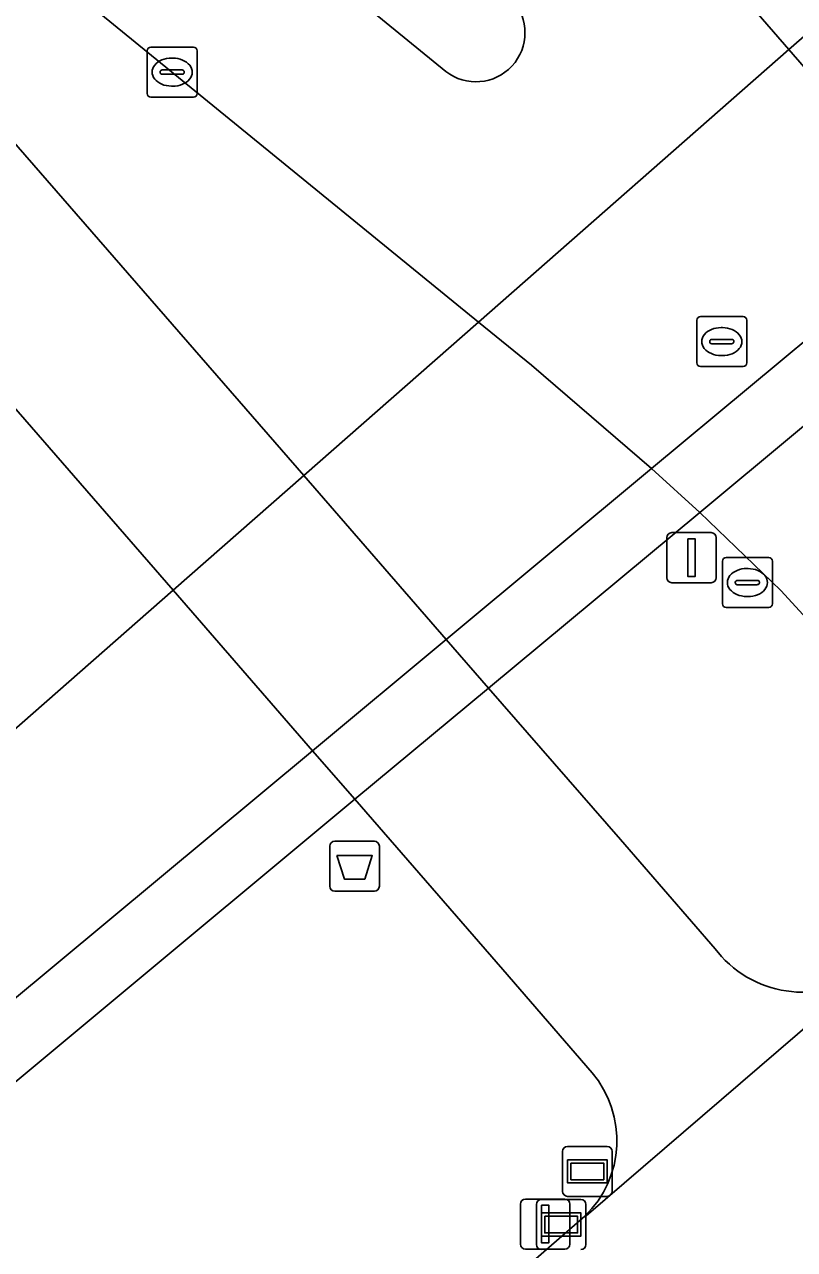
# Model space of a CAD drawing. Extents: x 155018 to 156648, y 383979 to 385733.
# Drawn here: x 156222.82 to 156238.22, y 384349.19 to 384373.69 of the extents above; entities that cross this region are included whole.
import ezdxf

# ---------------------------------------------------------------- set-up
doc = ezdxf.new("R2010")
doc.units = 0
for name, color, linetype in [('IMGEO_Afvalbak', 7, 'Continuous'), ('IMGEO_Berm_groen', 7, 'Continuous'), ('IMGEO_Duiker', 7, 'Continuous'), ('IMGEO_Fietspad_open', 7, 'Continuous'), ('IMGEO_Kolk', 7, 'Continuous'), ('IMGEO_Lichtmast', 7, 'Continuous'), ('IMGEO_OVBaan_gesloten', 7, 'Continuous'), ('IMGEO_Rioolput', 7, 'Continuous'), ('IMGEO_Verkeerseiland_open', 7, 'Continuous'), ('IMGEO_Verklikker', 7, 'Continuous'), ('IMGEO_Wegwijzer', 7, 'Continuous')]:
    doc.layers.add(name, color=color, linetype=linetype)

msp = doc.modelspace()

# ---------------------------------------------------------------- linework, layer by layer
at = {"layer": 'IMGEO_Afvalbak'}
for p, q in [((156228.929, 384356.457), (156228.929, 384357.257)), ((156228.929, 384357.257), (156228.929, 384356.457)), ((156229.029, 384357.357), (156229.819, 384357.357)), ((156229.819, 384357.357), (156229.029, 384357.357)), ((156229.919, 384357.257), (156229.919, 384356.457)), ((156229.919, 384356.457), (156229.919, 384357.257)), ((156229.819, 384356.357), (156229.029, 384356.357)), ((156229.029, 384356.357), (156229.819, 384356.357))]:
    msp.add_line(p, q, dxfattribs=at)
msp.add_lwpolyline([(156229.072, 384357.071), (156229.776, 384357.071), (156229.627, 384356.601), (156229.221, 384356.601), (156229.072, 384357.071)], dxfattribs=at)
for centre, start, end in [((156229.029, 384357.257), 90, 180), ((156229.029, 384357.257), 90, 180), ((156229.819, 384357.257), 0, 90), ((156229.819, 384357.257), 360, 90), ((156229.029, 384356.457), 180, 270), ((156229.029, 384356.457), 180, 270), ((156229.819, 384356.457), 270, 0), ((156229.819, 384356.457), 270, 0)]:
    msp.add_arc(centre, 0.1, start, end, dxfattribs=at)
at = {"layer": 'IMGEO_Berm_groen'}
for points in [[(156234.997, 384378.387), (156232.164, 384381.612), (156228.277, 384385.805), (156227.625, 384385.25), (156231.386, 384380.937), (156238.109, 384373.189), (156241.177, 384369.653), (156242.025, 384368.676), (156245.176, 384370.126), (156244.427, 384370.674), (156243.352, 384371.463), (156239.677, 384374.155)], [(156213.096, 384383.831), (156212.299, 384383.024), (156216.353, 384378.528), (156218.02, 384376.673), (156221.533, 384372.573), (156228.408, 384364.668), (156231.256, 384361.393), (156232.103, 384360.42), (156234.738, 384357.39), (156236.633, 384355.204), (156236.76, 384355.053)], [(156234.173, 384352.726), (156232.391, 384354.79), (156229.43, 384358.196), (156228.584, 384359.168), (156225.796, 384362.375), (156218.887, 384370.321), (156215.863, 384374.103), (156212.132, 384378.231), (156210.023, 384373.464)], [(156242.335, 384357.591), (156237.947, 384362.372), (156236.325, 384363.933), (156235.364, 384364.813), (156232.961, 384366.879), (156231.905, 384367.74), (156223.918, 384374.253)], [(156225.198, 384342.177), (156234.028, 384349.861)]]:
    msp.add_lwpolyline(points, dxfattribs=at)
for centre, radius, start, end in [((156238.387, 384356.548), 2.21, 222.5825, 310.9009), ((156232.569, 384351.371), 2.1, 314.0184, 40.1869)]:
    msp.add_arc(centre, radius, start, end, dxfattribs=at)
at = {"layer": 'IMGEO_Duiker'}
for points in [[(156215.041, 384352.929), (156215.688, 384353.497), (156217.448, 384355.043), (156225.796, 384362.375), (156228.408, 384364.668), (156231.905, 384367.74), (156238.109, 384373.189), (156239.424, 384374.343), (156242.659, 384377.185), (156245.58, 384379.75), (156246.161, 384380.26), (156249.827, 384383.484)], [(156250.852, 384377.707), (156247.199, 384374.666), (156243.352, 384371.463), (156241.177, 384369.653), (156235.364, 384364.813), (156231.256, 384361.393), (156228.584, 384359.168), (156218.362, 384350.664)], [(156219.198, 384349.683), (156229.43, 384358.196), (156232.103, 384360.42), (156236.325, 384363.933), (156242.025, 384368.676), (156244.427, 384370.674), (156246.203, 384372.151), (156246.789, 384372.639), (156248.5, 384374.064), (156251.674, 384376.704)]]:
    msp.add_lwpolyline(points, dxfattribs=at)
at = {"layer": 'IMGEO_Fietspad_open'}
for points in [[(156236.76, 384355.053), (156236.633, 384355.204), (156234.738, 384357.39), (156232.103, 384360.42), (156231.256, 384361.393), (156228.408, 384364.668), (156221.533, 384372.573), (156218.02, 384376.673), (156216.353, 384378.528), (156212.299, 384383.024), (156211.447, 384383.969)], [(156208.889, 384381.818), (156212.132, 384378.231), (156215.863, 384374.103), (156218.887, 384370.321), (156225.796, 384362.375), (156228.584, 384359.168), (156229.43, 384358.196), (156232.391, 384354.79), (156234.173, 384352.726)], [(156242.238, 384356.943), (156239.834, 384354.878), (156239.845, 384354.848), (156234.056, 384349.864), (156234.028, 384349.861), (156225.198, 384342.177), (156227.605, 384339.354), (156236.457, 384347.12)], [(156234.028, 384349.861), (156234.056, 384349.864), (156239.845, 384354.848), (156239.834, 384354.878)]]:
    msp.add_lwpolyline(points, dxfattribs=at)
for centre, radius, start, end in [((156238.387, 384356.548), 2.21, 222.5825, 310.9009), ((156232.569, 384351.371), 2.1, 314.0184, 40.1869)]:
    msp.add_arc(centre, radius, start, end, dxfattribs=at)
at = {"layer": 'IMGEO_Kolk'}
for p, q in [((156225.276, 384372.311), (156225.276, 384373.163)), ((156225.351, 384373.237), (156226.203, 384373.237)), ((156226.277, 384373.163), (156226.277, 384372.311)), ((156225.764, 384373.017), (156225.789, 384373.017)), ((156225.535, 384372.731), (156225.535, 384372.743)), ((156225.973, 384372.694), (156225.575, 384372.694)), ((156225.578, 384372.78), (156225.976, 384372.78)), ((156226.019, 384372.743), (156226.019, 384372.731)), ((156225.787, 384372.457), (156225.762, 384372.457)), ((156226.203, 384372.237), (156225.351, 384372.237))]:
    msp.add_line(p, q, dxfattribs=at)
for points in [[(156225.276, 384372.311), (156225.276, 384373.163)], [(156225.351, 384373.237), (156226.203, 384373.237)], [(156226.277, 384373.163), (156226.277, 384372.311)], [(156226.203, 384372.237), (156225.351, 384372.237)]]:
    msp.add_lwpolyline(points, dxfattribs=at)
for centre, radius, start, end in [((156225.353, 384373.161), 0.0765, 91.552, 178.448), ((156225.353, 384373.161), 0.0765, 91.552, 178.448), ((156226.201, 384373.161), 0.0765, 1.552, 88.448), ((156226.201, 384373.161), 0.0765, 1.552, 88.448), ((156225.575, 384372.74), 0.0403, 85.8775, 175.7526), ((156225.572, 384372.73), 0.0366, 178.938, 274.7102), ((156225.976, 384372.737), 0.043, 264.8664, 352.4533), ((156225.98, 384372.742), 0.0386, 1.7309, 96.639), ((156225.353, 384372.313), 0.0765, 181.552, 268.448), ((156225.353, 384372.313), 0.0765, 181.552, 268.448), ((156226.201, 384372.313), 0.0765, 271.552, 358.448), ((156226.201, 384372.313), 0.0765, 271.552, 358.448)]:
    msp.add_arc(centre, radius, start, end, dxfattribs=at)
for centre, major_axis, ratio, start_param, end_param in [((156225.763, 384372.737), (-0.387, 0.002), 0.722429, 4.712389, 7.853982), ((156225.788, 384372.737), (-0.39, 0.002), 0.717154, 1.570796, 4.712389)]:
    msp.add_ellipse(centre, major_axis=major_axis, ratio=ratio, start_param=start_param, end_param=end_param, dxfattribs=at)
at = {"layer": 'IMGEO_Lichtmast'}
for p, q in [((156235.766, 384363.528), (156236.556, 384363.528)), ((156236.556, 384363.528), (156235.766, 384363.528)), ((156235.666, 384362.628), (156235.666, 384363.428)), ((156235.666, 384363.428), (156235.666, 384362.628)), ((156236.656, 384363.428), (156236.656, 384362.628)), ((156236.656, 384362.628), (156236.656, 384363.428)), ((156236.556, 384362.528), (156235.766, 384362.528)), ((156235.766, 384362.528), (156236.556, 384362.528)), ((156232.739, 384349.302), (156232.739, 384350.102)), ((156232.739, 384350.102), (156232.739, 384349.302)), ((156232.839, 384350.202), (156233.629, 384350.202)), ((156233.629, 384350.202), (156232.839, 384350.202)), ((156233.729, 384350.102), (156233.729, 384349.302)), ((156233.729, 384349.302), (156233.729, 384350.102)), ((156233.629, 384349.202), (156232.839, 384349.202)), ((156232.839, 384349.202), (156233.629, 384349.202))]:
    msp.add_line(p, q, dxfattribs=at)
for points in [[(156236.086, 384363.403), (156236.236, 384363.403), (156236.236, 384362.653), (156236.086, 384362.653), (156236.086, 384363.403)], [(156233.159, 384350.077), (156233.309, 384350.077), (156233.309, 384349.327), (156233.159, 384349.327), (156233.159, 384350.077)]]:
    msp.add_lwpolyline(points, dxfattribs=at)
for centre, start, end in [((156235.766, 384363.428), 90, 180), ((156235.766, 384363.428), 90, 180), ((156236.556, 384363.428), 0, 90), ((156236.556, 384363.428), 360, 90), ((156235.766, 384362.628), 180, 270), ((156235.766, 384362.628), 180, 270), ((156236.556, 384362.628), 270, 0), ((156236.556, 384362.628), 270, 0), ((156232.839, 384350.102), 90, 180), ((156232.839, 384350.102), 90, 180), ((156233.629, 384350.102), 0, 90), ((156233.629, 384350.102), 360, 90), ((156232.839, 384349.302), 180, 270), ((156232.839, 384349.302), 180, 270), ((156233.629, 384349.302), 270, 0), ((156233.629, 384349.302), 270, 0)]:
    msp.add_arc(centre, 0.1, start, end, dxfattribs=at)
at = {"layer": 'IMGEO_OVBaan_gesloten'}
for points in [[(156231.248, 384372.751), (156225.135, 384377.741), (156224.722, 384378.078), (156224.512, 384378.25), (156220.078, 384381.993), (156217.278, 384384.527)], [(156223.918, 384374.253), (156231.905, 384367.74), (156232.961, 384366.879), (156235.364, 384364.813), (156236.325, 384363.933), (156237.947, 384362.372), (156242.335, 384357.591), (156247.598, 384362.253), (156242.025, 384368.676), (156241.177, 384369.653), (156238.109, 384373.189), (156231.386, 384380.937)]]:
    msp.add_lwpolyline(points, dxfattribs=at)
msp.add_arc((156231.851, 384373.524), 0.98, 232.0355, 42.5291, dxfattribs=at)
at = {"layer": 'IMGEO_Rioolput'}
for p, q in [((156236.266, 384366.923), (156236.266, 384367.775)), ((156236.341, 384367.849), (156237.193, 384367.849)), ((156237.267, 384367.775), (156237.267, 384366.923)), ((156236.754, 384367.629), (156236.779, 384367.629)), ((156236.525, 384367.343), (156236.525, 384367.355)), ((156236.963, 384367.306), (156236.565, 384367.306)), ((156236.568, 384367.392), (156236.966, 384367.392)), ((156237.009, 384367.355), (156237.009, 384367.343)), ((156236.777, 384367.069), (156236.752, 384367.069)), ((156237.193, 384366.849), (156236.341, 384366.849)), ((156236.853, 384363.031), (156237.705, 384363.031)), ((156236.778, 384362.105), (156236.778, 384362.957)), ((156237.266, 384362.811), (156237.291, 384362.811)), ((156237.779, 384362.957), (156237.779, 384362.105)), ((156237.037, 384362.525), (156237.037, 384362.537)), ((156237.08, 384362.574), (156237.478, 384362.574)), ((156237.521, 384362.537), (156237.521, 384362.525)), ((156237.475, 384362.488), (156237.077, 384362.488)), ((156237.289, 384362.251), (156237.264, 384362.251)), ((156237.705, 384362.031), (156236.853, 384362.031))]:
    msp.add_line(p, q, dxfattribs=at)
for points in [[(156236.266, 384366.923), (156236.266, 384367.775)], [(156236.341, 384367.849), (156237.193, 384367.849)], [(156237.267, 384367.775), (156237.267, 384366.923)], [(156237.193, 384366.849), (156236.341, 384366.849)], [(156236.853, 384363.031), (156237.705, 384363.031)], [(156236.778, 384362.105), (156236.778, 384362.957)], [(156237.779, 384362.957), (156237.779, 384362.105)], [(156237.705, 384362.031), (156236.853, 384362.031)]]:
    msp.add_lwpolyline(points, dxfattribs=at)
for centre, radius, start, end in [((156236.343, 384367.773), 0.0765, 91.552, 178.448), ((156236.343, 384367.773), 0.0765, 91.552, 178.448), ((156237.191, 384367.773), 0.0765, 1.552, 88.448), ((156237.191, 384367.773), 0.0765, 1.552, 88.448), ((156236.565, 384367.352), 0.0403, 85.8775, 175.7526), ((156236.562, 384367.342), 0.0366, 178.938, 274.7102), ((156236.966, 384367.349), 0.043, 264.8664, 352.4533), ((156236.97, 384367.354), 0.0386, 1.7309, 96.639), ((156236.343, 384366.925), 0.0765, 181.552, 268.448), ((156236.343, 384366.925), 0.0765, 181.552, 268.448), ((156237.191, 384366.925), 0.0765, 271.552, 358.448), ((156237.191, 384366.925), 0.0765, 271.552, 358.448), ((156236.855, 384362.955), 0.0765, 91.552, 178.448), ((156236.855, 384362.955), 0.0765, 91.552, 178.448), ((156237.703, 384362.955), 0.0765, 1.552, 88.448), ((156237.703, 384362.955), 0.0765, 1.552, 88.448), ((156237.077, 384362.534), 0.0403, 85.8775, 175.7526), ((156237.482, 384362.536), 0.0386, 1.7309, 96.639), ((156237.074, 384362.524), 0.0366, 178.938, 274.7102), ((156237.478, 384362.531), 0.043, 264.8664, 352.4533), ((156236.855, 384362.107), 0.0765, 181.552, 268.448), ((156236.855, 384362.107), 0.0765, 181.552, 268.448), ((156237.703, 384362.107), 0.0765, 271.552, 358.448), ((156237.703, 384362.107), 0.0765, 271.552, 358.448)]:
    msp.add_arc(centre, radius, start, end, dxfattribs=at)
for centre, major_axis, ratio, start_param, end_param in [((156236.753, 384367.349), (-0.387, 0.002), 0.722429, 4.712389, 7.853982), ((156236.778, 384367.349), (-0.39, 0.002), 0.717154, 1.570796, 4.712389), ((156237.265, 384362.531), (-0.387, 0.002), 0.722429, 4.712389, 7.853982), ((156237.29, 384362.531), (-0.39, 0.002), 0.717154, 1.570796, 4.712389)]:
    msp.add_ellipse(centre, major_axis=major_axis, ratio=ratio, start_param=start_param, end_param=end_param, dxfattribs=at)
at = {"layer": 'IMGEO_Verkeerseiland_open'}
msp.add_lwpolyline([(156225.135, 384377.741), (156231.248, 384372.751)], dxfattribs=at)
msp.add_arc((156231.851, 384373.524), 0.98, 232.0355, 42.5291, dxfattribs=at)
at = {"layer": 'IMGEO_Verklikker'}
for p, q in [((156233.059, 384349.293), (156233.059, 384350.093)), ((156233.059, 384350.093), (156233.059, 384349.293)), ((156233.159, 384350.193), (156233.949, 384350.193)), ((156233.949, 384350.193), (156233.159, 384350.193)), ((156234.049, 384350.093), (156234.049, 384349.293)), ((156234.049, 384349.293), (156234.049, 384350.093))]:
    msp.add_line(p, q, dxfattribs=at)
for points in [[(156233.16, 384349.925), (156233.948, 384349.925), (156233.948, 384349.461), (156233.16, 384349.461), (156233.16, 384349.925)], [(156233.225, 384349.86), (156233.225, 384349.526), (156233.883, 384349.526), (156233.883, 384349.86), (156233.225, 384349.86)]]:
    msp.add_lwpolyline(points, dxfattribs=at)
for centre, start, end in [((156233.159, 384350.093), 90, 180), ((156233.159, 384350.093), 90, 180), ((156233.949, 384350.093), 0, 90), ((156233.949, 384350.093), 360, 90), ((156233.159, 384349.293), 180, 270), ((156233.159, 384349.293), 180, 270), ((156233.949, 384349.293), 270, 0), ((156233.949, 384349.293), 270, 0)]:
    msp.add_arc(centre, 0.1, start, end, dxfattribs=at)
at = {"layer": 'IMGEO_Wegwijzer'}
for p, q in [((156233.583, 384350.356), (156233.583, 384351.156)), ((156233.583, 384351.156), (156233.583, 384350.356)), ((156233.683, 384351.256), (156234.473, 384351.256)), ((156234.473, 384351.256), (156233.683, 384351.256)), ((156234.573, 384351.156), (156234.573, 384350.356)), ((156234.573, 384350.356), (156234.573, 384351.156)), ((156234.473, 384350.256), (156233.683, 384350.256)), ((156233.683, 384350.256), (156234.473, 384350.256))]:
    msp.add_line(p, q, dxfattribs=at)
for points in [[(156233.684, 384350.988), (156234.472, 384350.988), (156234.472, 384350.524), (156233.684, 384350.524), (156233.684, 384350.988)], [(156233.749, 384350.923), (156233.749, 384350.589), (156234.407, 384350.589), (156234.407, 384350.923), (156233.749, 384350.923)]]:
    msp.add_lwpolyline(points, dxfattribs=at)
for centre, start, end in [((156233.683, 384351.156), 90, 180), ((156233.683, 384351.156), 90, 180), ((156234.473, 384351.156), 0, 90), ((156234.473, 384351.156), 360, 90), ((156233.683, 384350.356), 180, 270), ((156233.683, 384350.356), 180, 270), ((156234.473, 384350.356), 270, 0), ((156234.473, 384350.356), 270, 0)]:
    msp.add_arc(centre, 0.1, start, end, dxfattribs=at)

doc.saveas('drawing.dxf')
